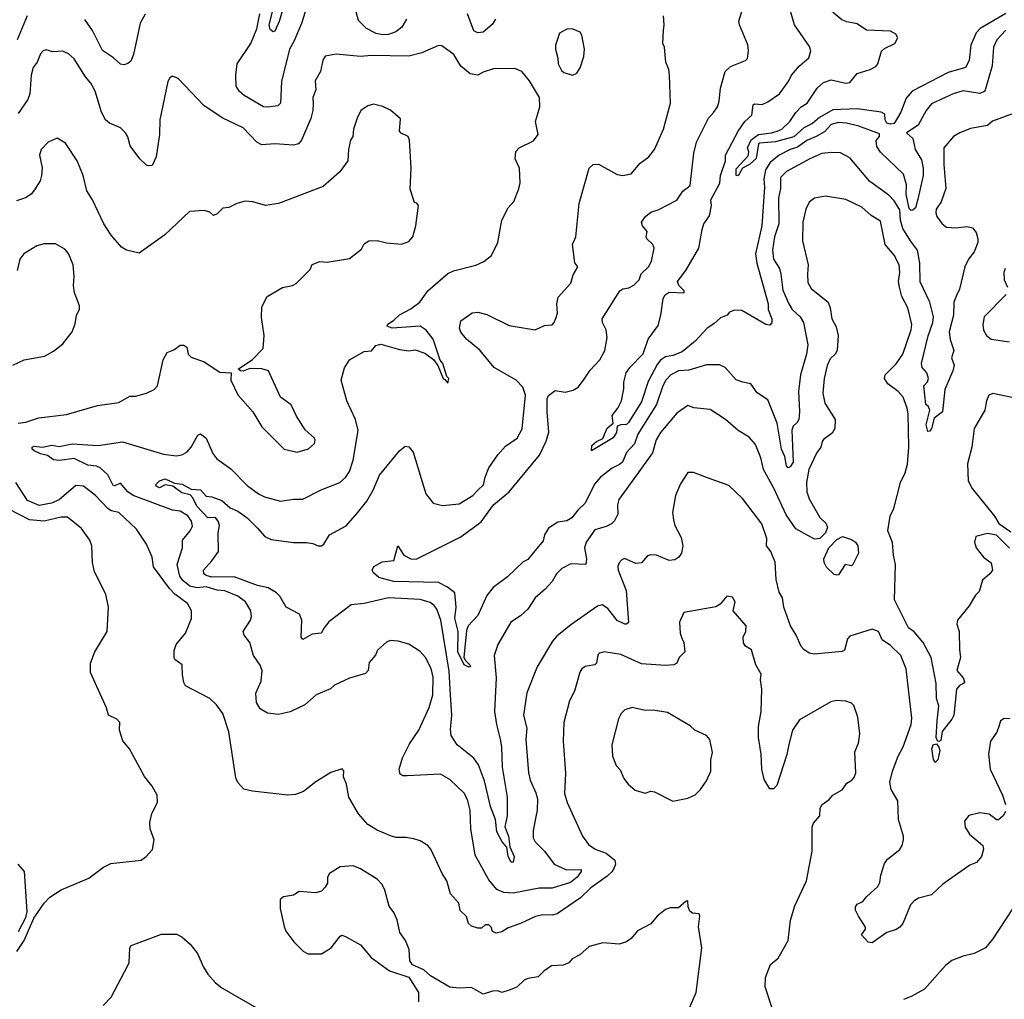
# Model space of a CAD drawing. Extents: x 1246230 to 1426786, y 660032 to 763141.
# Tile 322 of 566: x 1351693 to 1356986, y 700938 to 706203. Entities that reach past the tile are written whole.
import ezdxf

# ---------------------------------------------------------------- set-up
doc = ezdxf.new("R2010")
doc.units = 0

msp = doc.modelspace()

# ---------------------------------------------------------------- linework, layer by layer
at = {"layer": '0CON10XD'}
for points in [[(1353114.7, 706285.3), (1353087, 706193), (1353065, 706141.4), (1353055, 706137.8), (1353040, 706150), (1353034.8, 706175), (1353052, 706245)], [(1356995, 706145.9), (1356945.4, 706095), (1356927.7, 706055), (1356920.9, 705955), (1356881.9, 705818.1), (1356855, 705805.4), (1356765, 705819.7), (1356710.8, 705805), (1356595, 705750.5), (1356565.6, 705715), (1356523.9, 705636.1), (1356460, 705595), (1356495, 705563.8), (1356507.5, 705505), (1356540.2, 705450.2), (1356550.2, 705405), (1356550, 705365), (1356522.1, 705237.9), (1356508.5, 705191.5), (1356495, 705178.9), (1356485, 705177.5), (1356475, 705188), (1356458.5, 705265), (1356461, 705315), (1356445, 705372.5), (1356320.7, 705490.7), (1356301, 705521), (1356296.6, 705553.4), (1356315.5, 705575), (1356315, 705589.2), (1356205, 705631.1), (1356137.5, 705647.5), (1356095, 705651.1), (1356055, 705639.6), (1356019.5, 705600.5), (1355975, 705575.6), (1355925, 705553.5), (1355875, 705518.3), (1355835, 705505.8), (1355776.1, 705475), (1355727.2, 705435), (1355702.5, 705395), (1355694.2, 705345), (1355697.3, 705302.7), (1355682.8, 705095), (1355648.5, 704945), (1355655.2, 704895), (1355716.5, 704675), (1355717.5, 704645), (1355736.7, 704595), (1355736.9, 704573.1), (1355725, 704561.4), (1355705, 704563.8), (1355575, 704640), (1355535, 704642.5), (1355509.2, 704630.8), (1355495.6, 704614.4), (1355459.9, 704600.1), (1355425, 704567.8), (1355388.9, 704545), (1355345, 704498.1), (1355325, 704474.4), (1355255, 704417.9), (1355205, 704397.2), (1355165, 704390.9), (1355137.9, 704372.1), (1355120, 704350), (1355071, 704259), (1355035, 704148.8), (1354965, 704037.5), (1354955, 704027.5), (1354925, 704026.2), (1354905, 704017.5), (1354902, 703985), (1354883.6, 703956.4), (1354766.1, 703886.1), (1354768.2, 703915), (1354793.3, 703936.7), (1354828, 703952), (1354851.7, 704008.3), (1354884, 704035), (1354878.4, 704075), (1354908.8, 704115), (1354927.5, 704155), (1354940.7, 704219.3), (1354940, 704255), (1354952.9, 704305), (1354975, 704336), (1355043.8, 704406.2), (1355072.2, 704485), (1355125, 704558.8), (1355140.4, 704615), (1355152.7, 704705), (1355162.1, 704725), (1355185, 704738.2), (1355265.7, 704735), (1355264.3, 704745), (1355237.2, 704775), (1355228.5, 704795), (1355273.9, 704855), (1355344.1, 704975), (1355361.4, 705075), (1355371.4, 705105), (1355401.5, 705148.5), (1355412, 705205), (1355409.2, 705235), (1355456.2, 705325), (1355460.6, 705365), (1355487.5, 705445), (1355487.9, 705475), (1355555, 705604.4), (1355590.9, 705655), (1355629.7, 705690.2), (1355635.7, 705745), (1355645, 705750.4), (1355685, 705746.7), (1355715, 705760.9), (1355776.9, 705805), (1355828.5, 705875), (1355842.2, 705905), (1355884.4, 705955), (1355935, 705998), (1355946.7, 706035), (1355938.6, 706058.6), (1355857.8, 706175), (1355825.3, 706285)], [(1356995, 706236), (1356856.8, 706155), (1356835, 706131.5), (1356806.4, 706065), (1356796.7, 705983.3), (1356777.1, 705945), (1356685, 705919.5), (1356491.7, 705818.3), (1356459.3, 705780.7), (1356430.2, 705705), (1356394.6, 705645), (1356375, 705640.9), (1356355, 705647.2), (1356345.2, 705665), (1356343.9, 705695), (1356325, 705705.7), (1356195, 705724.5), (1356065, 705718.7), (1355992.3, 705677.7), (1355955, 705644.8), (1355908.4, 705621.6), (1355855, 705573.3), (1355757, 705547), (1355670, 705540), (1355664.4, 705535), (1355652.8, 705457.2), (1355616.2, 705423.8), (1355579.4, 705405), (1355555, 705363.1), (1355544.8, 705365), (1355545, 705400.5), (1355608.8, 705471.2), (1355613.3, 705493.3), (1355604.7, 705515), (1355625, 705557.7), (1355665, 705585.2), (1355735, 705593.9), (1355765.9, 705604.1), (1355789.4, 705615), (1355833.5, 705655), (1355865.7, 705704.3), (1355894.8, 705735.2), (1355926.2, 705755), (1355980, 705835), (1356013.3, 705865), (1356055, 705879.3), (1356135, 705861.1), (1356155, 705865.2), (1356195, 705913.8), (1356265.7, 705935), (1356295, 705950.8), (1356306.3, 705965), (1356326.3, 706033.7), (1356342.3, 706047.7), (1356396.9, 706075), (1356414.5, 706105), (1356403.3, 706125), (1356375, 706140.9), (1356245, 706146.5), (1356195, 706180), (1356140.4, 706190.4), (1356112.7, 706202.7), (1356014.5, 706285)], [(1351733.5, 706223.5), (1351678.8, 706095)], [(1352367.4, 706232.6), (1352340.5, 706185), (1352304.4, 706015), (1352289.7, 705980.3), (1352275, 705966.7), (1352255, 705960), (1352235, 705963.8), (1352197.6, 705997.6), (1352138.1, 706038.1), (1352084.6, 706145), (1352043.2, 706203.2)], [(1353227.9, 706245), (1353207.2, 706182.8), (1353166, 706085), (1353142.7, 706045), (1353101.1, 705871.1), (1353095, 705753.8), (1353079.8, 705740.2), (1353025, 705731.8), (1353004.1, 705734.1), (1352898.9, 705795), (1352875, 705816.4), (1352856.9, 705845), (1352854.2, 705905), (1352862.5, 705965), (1352935, 706075.5), (1352967.1, 706152.9), (1352983.4, 706235)], [(1352970.8, 703470.8), (1353010.6, 703425), (1353045, 703409.6), (1353165, 703393.8), (1353235, 703393.3), (1353268.1, 703388.1), (1353297.5, 703375), (1353315, 703375.6), (1353327.8, 703385), (1353358.6, 703435), (1353447.6, 703482.4), (1353508.3, 703551.7), (1353558.2, 703615), (1353592.3, 703675), (1353626.7, 703755), (1353733.8, 703885), (1353765, 703910), (1353785, 703906.7), (1353807.7, 703877.7), (1353875.6, 703655), (1353915, 703604.3), (1353965, 703591.4), (1354055, 703600.5), (1354129.2, 703645), (1354156.2, 703673.8), (1354186.9, 703703.1), (1354195.6, 703745), (1354215.3, 703794.7), (1354263.5, 703865), (1354305, 703911.1), (1354366.8, 703953.2), (1354395, 704004), (1354411.3, 704185), (1354397.2, 704227.2), (1354362.2, 704265), (1354242.8, 704332.8), (1354166.3, 704426.3), (1354094.6, 704485), (1354065, 704524.3), (1354058.1, 704545), (1354064.2, 704585), (1354125, 704628), (1354155, 704631.4), (1354205, 704618.6), (1354325, 704560), (1354463.6, 704536.4), (1354515, 704560), (1354555, 704563.3), (1354566.7, 704575), (1354575, 704597.5), (1354584, 704625), (1354580.8, 704675), (1354588.3, 704711.7), (1354655, 704786), (1354668.9, 704831.1), (1354693.3, 704875), (1354676.7, 704896.7), (1354664.3, 704995), (1354682, 705035), (1354700.6, 705215), (1354754.3, 705405.7), (1354775.6, 705424.4), (1354805, 705426.7), (1354905, 705371.1), (1354935, 705365.8), (1354980, 705375), (1355028.8, 705431.2), (1355075, 705466), (1355105.8, 705505), (1355154, 705614), (1355191.2, 705755), (1355186.7, 705905), (1355182.5, 705935), (1355166.7, 705975), (1355160, 706055), (1355150, 706075), (1355153.9, 706143.9), (1355158, 706175), (1355153.9, 706223.9)], [(1353772.7, 706205), (1353746.8, 706163.2), (1353715, 706136.8), (1353675, 706122.6), (1353645, 706120.6), (1353609.3, 706129.3), (1353557.1, 706155), (1353515, 706199.2), (1353501.1, 706245)], [(1354250.4, 706205), (1354233.6, 706176.4), (1354183.7, 706136.3), (1354155, 706131.8), (1354135, 706143.1), (1354101.1, 706235)], [(1354723.8, 704266.2), (1354760.6, 704319.4), (1354812.5, 704375), (1354839.2, 704425), (1354850.8, 704495), (1354845.6, 704535.6), (1354825.8, 704575), (1354824.2, 704595), (1354920, 704745), (1354935, 704757.1), (1354968.3, 704761.7), (1354995, 704776), (1355024, 704805), (1355033.7, 704836.3), (1355074, 704875), (1355090, 704905), (1355103.3, 704975), (1355096.7, 704995), (1355063.8, 705025), (1355060, 705035), (1355065.8, 705065), (1355040.8, 705095), (1355035.8, 705115), (1355056.9, 705145), (1355085, 705168.6), (1355125, 705181.2), (1355225, 705233.1), (1355258.6, 705281.4), (1355298, 705312), (1355317.3, 705485), (1355330.9, 705545), (1355395.9, 705674.1), (1355423.9, 705706.1), (1355444.4, 705735), (1355453.5, 705765), (1355460.5, 705835), (1355485, 705923.8), (1355515, 705950.8), (1355595, 705982.9), (1355605.8, 705995), (1355611.4, 706035), (1355607.6, 706067.6), (1355562, 706175), (1355559.2, 706195), (1355575, 706246.7)], [(1354665, 705903.8), (1354688.8, 705915), (1354705.6, 705944.4), (1354725.7, 706005), (1354730, 706045), (1354715, 706120), (1354705.9, 706135.9), (1354663, 706153), (1354635, 706152.5), (1354595, 706130), (1354572.5, 706065), (1354572.5, 706045), (1354586.4, 705996.4), (1354587.5, 705965), (1354605, 705930), (1354618.3, 705918.3), (1354665, 705903.8)], [(1356992.3, 701947.7), (1356980, 701925), (1356955, 701903.3), (1356945, 701903.3), (1356905, 701932.5), (1356855, 701940), (1356795, 701925.6), (1356771.4, 701895), (1356775, 701863.3), (1356800, 701825), (1356871.2, 701765), (1356873.8, 701745), (1356863.3, 701705), (1356837.3, 701672.7), (1356801.3, 701658.7), (1356655, 701557.5), (1356595, 701498.8), (1356525, 701481.2), (1356500, 701465), (1356481.2, 701445), (1356440.5, 701345), (1356424.4, 701325), (1356405, 701312.8), (1356355, 701297.5), (1356275, 701241.8), (1356255, 701245.4), (1356218.6, 701285), (1356240.8, 701315), (1356240, 701325), (1356202, 701385), (1356186.9, 701416.9), (1356185.4, 701435), (1356195, 701450), (1356225.8, 701464.2), (1356245, 701489.4), (1356305.8, 701545), (1356317.1, 701565), (1356322, 701605), (1356341.7, 701668.3), (1356359.1, 701690.9), (1356425, 701743.8), (1356438, 701765), (1356444.1, 701795.9), (1356444.2, 701815), (1356417.3, 701905), (1356413.5, 702005), (1356377.1, 702065), (1356371.3, 702105), (1356385, 702164), (1356414.8, 702245.2), (1356443.1, 702295), (1356485.8, 702414.2), (1356488.4, 702448.4), (1356458.8, 702715), (1356429.5, 702785), (1356375, 702839.2), (1356329.7, 702869.7), (1356309.2, 702915), (1356275, 702928), (1356155, 702890), (1356143.1, 702875), (1356127.5, 702815), (1356115, 702807.8), (1355965, 702792.9), (1355938, 702798), (1355907.6, 702817.6), (1355893.9, 702833.9), (1355867.5, 702895), (1355837.5, 702945), (1355801.5, 703045), (1355794.3, 703095), (1355775.5, 703125.5), (1355758.9, 703195), (1355755, 703287.5), (1355731.9, 703345), (1355706.9, 703375), (1355710, 703415), (1355683.3, 703493.3), (1355579.1, 703629.1), (1355505, 703700), (1355390.7, 703740.7), (1355315, 703770), (1355285, 703768.6), (1355245, 703708.8), (1355218.1, 703645), (1355203.1, 703555), (1355206.9, 703515), (1355215.6, 703485), (1355249.3, 703419.3), (1355258.1, 703375), (1355250.8, 703335), (1355236.6, 703313.4), (1355215, 703300), (1355185, 703297.1), (1355116.2, 703325), (1355085, 703327.5), (1355068.3, 703321.7), (1355035, 703284.4), (1355005, 703281.1), (1354945, 703306.9), (1354929.7, 703300.3), (1354915.6, 703284.4), (1354908.6, 703265), (1354910, 703245), (1354954, 703135), (1354965, 702962.5), (1354955, 702953.3), (1354946.2, 702953.8), (1354905, 702974.3), (1354855, 703038), (1354825, 703058.8), (1354799.5, 703050.5), (1354655, 702950.6), (1354580, 702890), (1354556.5, 702863.5), (1354475.6, 702725), (1354420, 702585), (1354401.5, 702465), (1354418.5, 702395), (1354414.7, 702335), (1354428.5, 702155), (1354437.9, 702115), (1354468.2, 702048.2), (1354476.7, 702015), (1354475.4, 701955), (1354453.8, 701845), (1354453.6, 701805), (1354464.5, 701785), (1354514.8, 701734.8), (1354566.5, 701665), (1354633.3, 701633.3), (1354711.1, 701635), (1354711.1, 701625), (1354689.9, 701595), (1354654, 701565), (1354555.5, 701535.5), (1354485, 701534.5), (1354345, 701507.9), (1354295, 701511.5), (1354257.4, 701527.4), (1354215, 701580.8), (1354141.9, 701711.9), (1354118.8, 701855), (1354114.1, 701955), (1354102.1, 702005), (1354084.2, 702045), (1354005, 702120), (1353955, 702148), (1353775, 702138.6), (1353755, 702139.2), (1353737.5, 702147.5), (1353732.5, 702175), (1353750.6, 702235), (1353788.8, 702311.2), (1353837.9, 702385), (1353895, 702506.2), (1353914.5, 702574.5), (1353915, 702670), (1353905, 702716), (1353875, 702775.8), (1353845, 702807.5), (1353785, 702846.2), (1353727, 702863), (1353685, 702866.7), (1353665, 702856.7), (1353616.7, 702815), (1353605, 702787.5), (1353572.3, 702747.7), (1353565.8, 702705), (1353551.4, 702688.6), (1353465, 702664.4), (1353385, 702625.8), (1353364.2, 702605.8), (1353285.9, 702574.1), (1353225, 702520), (1353147.6, 702482.4), (1353081.7, 702468.3), (1353025.6, 702475.6), (1352985, 702499.2), (1352965, 702532.5), (1352962.7, 702582.7), (1352991.5, 702648.5), (1352996.1, 702705), (1352985, 702734), (1352949.2, 702785), (1352930, 702855), (1352898.8, 702895), (1352894, 702915), (1352934.4, 702975.6), (1352939.4, 702995), (1352935.5, 703025), (1352906.4, 703075), (1352865, 703104.8), (1352795, 703133.8), (1352755, 703136.3), (1352695, 703154), (1352645, 703149.2), (1352608, 703158), (1352569.2, 703189.2), (1352552.8, 703212.8), (1352539.5, 703275), (1352567.9, 703365), (1352567.6, 703405), (1352610, 703455), (1352621.7, 703481.7), (1352617.1, 703507.1), (1352597.1, 703537.1), (1352555, 703562.2), (1352515, 703566.4), (1352303.1, 703645), (1352273.3, 703665), (1352235, 703712), (1352205, 703697.9), (1352195, 703700), (1352166, 703756), (1352124.6, 703795), (1352105, 703803.5), (1352059, 703809), (1351985.3, 703844.7), (1351905.9, 703834.1), (1351875, 703838), (1351841.4, 703861.4), (1351805, 703869.4), (1351771, 703885), (1351760.2, 703895), (1351759.7, 703905), (1351769.7, 703910.3), (1351815, 703905.7), (1351865, 703915.5), (1351905, 703908.7), (1351975, 703923.8), (1352115.3, 703914.7), (1352245, 703934.2), (1352465, 703867.1), (1352535, 703858.8), (1352565, 703863.6), (1352591.9, 703878.1), (1352615.5, 703905), (1352650.5, 703969.5), (1352665, 703977.5), (1352695, 703954), (1352730.8, 703870.8), (1352752, 703842), (1352828.1, 703788.1), (1352915, 703700), (1352975.8, 703655), (1353009.1, 703639.1), (1353094.5, 703614.5), (1353165, 703625.6), (1353215, 703625.7), (1353313, 703677), (1353414, 703715), (1353445, 703742.9), (1353466.7, 703775), (1353485.6, 703835), (1353512.2, 703995), (1353497.9, 704055), (1353452.2, 704155), (1353421.9, 704265), (1353438.3, 704331.7), (1353465.9, 704374.1), (1353545, 704418.8), (1353585, 704423.8), (1353607.7, 704452.3), (1353635, 704459.2), (1353735, 704431.2), (1353785, 704424), (1353819.3, 704429.3), (1353870.7, 704410.7), (1353916.7, 704376.7), (1353940, 704345), (1353970, 704275), (1353978.3, 704268.3), (1353995, 704250), (1354000, 704275), (1353990, 704285), (1353967.5, 704355), (1353953, 704373), (1353916.2, 704485), (1353877.5, 704535), (1353845, 704555.6), (1353695.7, 704545.7), (1353667.5, 704555), (1353670, 704565), (1353705, 704587.5), (1353735, 704616.7), (1353795, 704649.1), (1353843.1, 704685), (1353886.7, 704745), (1353995, 704838.6), (1354025, 704852.5), (1354145, 704882.9), (1354187.6, 704902.4), (1354230, 704935), (1354262.9, 705005), (1354284, 705125), (1354319.1, 705190.9), (1354350, 705225), (1354376.4, 705293.6), (1354383.6, 705326.4), (1354380, 705405), (1354356.7, 705455), (1354360, 705495), (1354377.5, 705515), (1354455, 705552), (1354480, 705585), (1354466.2, 705655), (1354490, 705735), (1354487.5, 705785), (1354433.6, 705873.6), (1354392.5, 705925), (1354355, 705940), (1354240.5, 705939.5), (1354185, 705921.4), (1354155, 705903.8), (1354115, 705911.2), (1354063.6, 705953.6), (1354026.2, 706015), (1353962.7, 706062.7), (1353943.6, 706063.6), (1353855, 706024.4), (1353785, 706006.9), (1353585, 706010.5), (1353525, 706005.6), (1353395, 706017.5), (1353335, 706006), (1353322, 705985), (1353309.2, 705925), (1353281.5, 705875), (1353284.4, 705825), (1353268.2, 705785), (1353270.2, 705750.2)], [(1353270.2, 705750.2), (1353268.9, 705715), (1353257.6, 705672.4), (1353207.5, 705555), (1353191.2, 705535), (1353165, 705527.8), (1353065, 705535.6), (1352995, 705530.6), (1352967.5, 705545), (1352895, 705621.4), (1352785, 705674.3), (1352685, 705740), (1352545, 705886.2), (1352515, 705898.8), (1352500.5, 705889.5), (1352490, 705870), (1352446.9, 705665), (1352444.1, 705585), (1352426.4, 705465), (1352405, 705420), (1352385, 705416.7), (1352375, 705421.2), (1352338.8, 705455), (1352286, 705525), (1352275, 705572.5), (1352260.8, 705595), (1352235, 705620.8), (1352175.8, 705645.8), (1352154.4, 705664.4), (1352132.9, 705705), (1352098.3, 705818.3), (1352075, 705862.5), (1352046.4, 705896.4), (1351985, 705992.5), (1351955, 706018.6), (1351924.2, 706034.2), (1351870.7, 706030.7), (1351835, 706040), (1351818.8, 706035), (1351805, 706020), (1351787.5, 705975), (1351765.6, 705945), (1351754.6, 705905.4), (1351747.8, 705805), (1351737, 705773), (1351685, 705697.8)], [(1351685, 704034.4), (1351725, 704039.4), (1351795, 704062.2), (1351945, 704080.5), (1352111.2, 704128.8), (1352225.3, 704144.8), (1352285, 704179.4), (1352315, 704179.5), (1352375, 704195.7), (1352415, 704216), (1352433.8, 704235), (1352464, 704375), (1352485, 704413.8), (1352521.2, 704428.8), (1352555, 704454.3), (1352574.4, 704454.4), (1352592.1, 704442.1), (1352598.8, 704405), (1352615, 704388.8), (1352685, 704363.3), (1352768.3, 704308.3), (1352830, 704305), (1352827.5, 704265), (1352865, 704186.7), (1352945.5, 704095.5), (1352995, 704014), (1353113.8, 703895), (1353185, 703878), (1353245, 703896.2), (1353277.5, 703925), (1353281.2, 703945), (1353276.2, 703955), (1353227.7, 703997.7), (1353181.7, 704071.7), (1353152.3, 704132.3), (1353095, 704173.8), (1353030.6, 704315), (1352995, 704326.9), (1352930.9, 704329.1), (1352895, 704314.3), (1352880, 704315), (1352867.5, 704325), (1352945, 704376), (1353002, 704435), (1353007.5, 704505), (1352992.9, 704602.9), (1352995, 704660), (1353022.5, 704715), (1353105, 704763.3), (1353160, 704775), (1353180, 704785), (1353255, 704860), (1353265, 704887.5), (1353307, 704903), (1353345, 704900), (1353465, 704918.8), (1353529.7, 704970.3), (1353545, 704997.5), (1353570, 705015), (1353615, 705016.2), (1353664.1, 705004.1), (1353745, 704996), (1353785, 705010), (1353805.8, 705035), (1353822, 705095), (1353837.5, 705205), (1353827, 705217), (1353815, 705220), (1353791.7, 705291.7), (1353798, 705405), (1353788.6, 705555), (1353781.2, 705575), (1353743.3, 705593.3), (1353734.3, 705604.3), (1353739.5, 705669.5), (1353686.8, 705716.8), (1353645, 705735.8), (1353595, 705748), (1353565, 705740), (1353526.2, 705715), (1353506.7, 705673.3), (1353486.9, 705615), (1353484.2, 705575.8), (1353472, 705555), (1353460, 705505), (1353457.5, 705445), (1353414.2, 705385), (1353324.4, 705305.6), (1353085, 705215.6), (1353015, 705204), (1352946, 705224), (1352905, 705228), (1352860, 705215), (1352817, 705193), (1352785, 705190), (1352755, 705159.2), (1352735, 705151.2), (1352715, 705168.8), (1352685, 705178), (1352605, 705171.2), (1352473.1, 705046.9), (1352335, 704948), (1352267.5, 704965), (1352240.9, 704980.9), (1352185, 705044), (1352145.8, 705105), (1352085, 705233.8), (1352053.8, 705283.8), (1352033.1, 705365), (1352001.1, 705445), (1351939.3, 705539.3), (1351895, 705566), (1351845, 705544.2), (1351808.6, 705505), (1351800, 705475), (1351812.7, 705407.3), (1351810.6, 705365), (1351802.6, 705337.4), (1351772.4, 705287.6), (1351753.8, 705265), (1351724.5, 705245.5), (1351675, 705230)], [(1357025.4, 705695), (1356922.8, 705657.2), (1356896.7, 705635), (1356805, 705618.2), (1356746.5, 705595), (1356713.3, 705575), (1356661.2, 705515), (1356660.3, 705425), (1356672.5, 705295), (1356646.5, 705223.5), (1356620.4, 705185), (1356617.3, 705165), (1356622.7, 705145), (1356651.4, 705105), (1356675, 705088.6), (1356725, 705084.3), (1356785, 705091.4), (1356815, 705084.2), (1356835, 705060), (1356844.5, 705025), (1356843.8, 705005), (1356824.6, 704955), (1356794, 704915), (1356774.6, 704875), (1356745.4, 704754.6), (1356729.1, 704720.9), (1356715.4, 704685), (1356712.8, 704615), (1356689.7, 704525), (1356694.7, 704484.7), (1356714.3, 704425), (1356702, 704385), (1356715.9, 704345.9), (1356710, 704315), (1356665.8, 704215), (1356653.3, 704095), (1356609.3, 704060.7), (1356594, 704005), (1356585, 703991.2), (1356575, 703990), (1356566.9, 704025), (1356586.2, 704105), (1356577.5, 704125), (1356563.8, 704135), (1356554.3, 704235), (1356572.9, 704257.1), (1356579.2, 704275), (1356570, 704305), (1356544.1, 704334.1), (1356540.2, 704355), (1356576.2, 704503.8), (1356601.7, 704575), (1356604.8, 704605), (1356586.1, 704685), (1356534.2, 704794.2), (1356532.4, 704895), (1356520.3, 704965), (1356481.1, 705015), (1356441, 705081), (1356427.7, 705125), (1356425, 705180.6), (1356395, 705229.2), (1356365, 705260.4), (1356263.1, 705333.1), (1356155, 705460), (1356105, 705486.7), (1356055, 705489.6), (1356005, 705483.6), (1355940, 705455), (1355815, 705387.8), (1355783.3, 705355), (1355782.5, 705295), (1355771.6, 705245), (1355774.3, 705105.7), (1355750.7, 705035), (1355739.6, 704965), (1355744.8, 704915), (1355777.8, 704865), (1355784.7, 704835), (1355795, 704750), (1355828.1, 704675), (1355845.2, 704645.2), (1355889.2, 704605), (1355906.2, 704576.2), (1355929.3, 704455), (1355923.2, 704405), (1355890, 704295), (1355880, 704205), (1355885.6, 704095), (1355880.8, 704055), (1355872.2, 704037.8), (1355851.6, 704018.4), (1355844, 703996), (1355851.6, 703825), (1355835, 703799.6), (1355825, 703794.3), (1355815.3, 703805.3), (1355806.1, 703855), (1355789.1, 703895), (1355764.7, 704035.3), (1355715, 704159.2), (1355658.3, 704198.3), (1355623.3, 704245), (1355580, 704255), (1355545, 704267.1), (1355485, 704332.9), (1355455, 704347.5), (1355385, 704347.9), (1355290, 704320), (1355235, 704315.8), (1355193.6, 704295), (1355166.7, 704265), (1355150, 704235), (1355116.4, 704135), (1355016.3, 703975), (1354997.3, 703922.7), (1354955, 703877.1), (1354932.7, 703825), (1354918.3, 703811.7), (1354877.5, 703792.5), (1354815, 703743.9), (1354783.9, 703706.1), (1354733.3, 703605), (1354692.8, 703567.3), (1354660.4, 703525), (1354635, 703509.7), (1354585, 703501.6), (1354535, 703470), (1354513.8, 703435), (1354507.5, 703402.5), (1354455, 703340), (1354425, 703302.5), (1354400, 703290), (1354315, 703209.4), (1354237.9, 703152.1), (1354205, 703107.5), (1354155, 703000), (1354104.3, 702945.7), (1354095, 702920), (1354081.1, 702775), (1354088.6, 702758.6), (1354112, 702735), (1354115.7, 702725), (1354106.8, 702723.2), (1354081.9, 702735), (1354047.4, 702805), (1354050.7, 702915), (1354032.8, 702987.2), (1354040, 703045), (1354032.1, 703122.1), (1353993.4, 703153.4), (1353945, 703177.5), (1353703.6, 703183.6), (1353624.1, 703204.1), (1353595, 703230), (1353587.5, 703245), (1353597.5, 703265), (1353641.1, 703288.9), (1353705, 703296.2), (1353725, 703376), (1353757.9, 703325), (1353795, 703305.5), (1353825, 703304.2), (1354065, 703424.4), (1354174.5, 703505), (1354240.9, 703595), (1354324.8, 703665.2), (1354487.5, 703862.5), (1354523, 703937), (1354536.9, 703986.9), (1354527.8, 704095), (1354528.1, 704165), (1354535, 704183.3), (1354570.8, 704209.2), (1354625, 704200.8), (1354667.9, 704212.1), (1354695, 704228), (1354723.8, 704266.2)], [(1357015, 703362.7), (1356945, 703432.3), (1356895, 703441.2), (1356833.1, 703425), (1356826.5, 703395), (1356834.5, 703365), (1356874.6, 703314.6), (1356915, 703283.3), (1356922.5, 703245), (1356908.6, 703225), (1356869.2, 703190.8), (1356850.9, 703129.1), (1356830.7, 703109.3), (1356797.2, 703052.8), (1356734.3, 702975), (1356731.9, 702955), (1356744.3, 702915), (1356744.6, 702815.4), (1356751.1, 702775), (1356730.9, 702705), (1356764.3, 702665), (1356772.5, 702645), (1356766.2, 702635), (1356744.7, 702625.3), (1356729.6, 702605), (1356714.3, 702465), (1356705, 702443.3), (1356651.8, 702378.2), (1356645, 702329.2), (1356635, 702324), (1356627.8, 702327.8), (1356620, 702345), (1356625.8, 702435), (1356634.3, 702515), (1356621.1, 702555), (1356619.4, 702635), (1356592.2, 702775), (1356549.4, 702855), (1356502.2, 702912.2), (1356470.6, 702935), (1356395.5, 703085), (1356401, 703275), (1356389.7, 703325), (1356385, 703392.5), (1356360, 703455), (1356371.9, 703535), (1356391.5, 703575), (1356428.6, 703715), (1356452.9, 703767.1), (1356466.2, 703813.8), (1356472.2, 703905), (1356468.6, 704085), (1356464.1, 704115), (1356442.2, 704175), (1356415, 704205.4), (1356360.6, 704245), (1356342.9, 704275), (1356345.8, 704295), (1356405, 704352.9), (1356441.5, 704405), (1356484.7, 704535.3), (1356488.5, 704565), (1356467.5, 704655), (1356436, 704716), (1356422.2, 704765), (1356417.3, 704795), (1356425.3, 704845), (1356420.8, 704885), (1356395, 704938.1), (1356345.3, 704995.3), (1356320.8, 705120.8), (1356269.6, 705149.6), (1356220.8, 705195), (1356135, 705235.7), (1356025, 705254.2), (1355966.1, 705243.9), (1355937.1, 705222.9), (1355918.6, 705185), (1355903.3, 705115), (1355900.5, 705015), (1355932.5, 704885), (1355927.3, 704835), (1355930.2, 704790.2), (1355947.4, 704757.4), (1356038.6, 704685), (1356049.5, 704655), (1356058.9, 704595), (1356082, 704552), (1356093.5, 704505), (1356088.1, 704425), (1356077.1, 704405), (1356050.3, 704379.7), (1356034.1, 704345), (1356017.5, 704275), (1356011.2, 704195), (1356021.5, 704141.5), (1356077.1, 704055), (1356075.5, 704005), (1356059.9, 703980.1), (1356015, 703947.5), (1356006.7, 703935), (1355999.2, 703905), (1355976.6, 703873.4), (1355934.5, 703785.5), (1355921.9, 703715), (1355925.2, 703665.2), (1355937.8, 703627.8), (1355995, 703528.2), (1356026.4, 703496.4), (1356035.4, 703475), (1356025.3, 703445), (1355995, 703414.6), (1355965, 703410.8), (1355865, 703465.7), (1355812.6, 703542.6), (1355747.7, 703685), (1355691.2, 703785), (1355677.8, 703847.8), (1355648.9, 703918.9), (1355615, 703959.4), (1355555, 703994.4), (1355487.1, 704055), (1355405, 704108.5), (1355316.9, 704116.9), (1355285, 704129.2), (1355225, 704088.1), (1355137.8, 703985), (1355114.7, 703945), (1355094.6, 703875), (1355009.2, 703755), (1354914.2, 703625), (1354907.5, 703595), (1354908.8, 703545), (1354890.5, 703509.5), (1354875, 703494.2), (1354845, 703479.4), (1354785, 703461.4), (1354737.8, 703395), (1354729.6, 703365), (1354740, 703305), (1354735.6, 703274.4), (1354655, 703278.2), (1354606.9, 703253.1), (1354578.1, 703225), (1354555, 703184.2), (1354517.8, 703142.2), (1354464.4, 703095), (1354425.2, 703034.8), (1354385, 702998.8), (1354333.8, 702965), (1354263.1, 702845), (1354243.2, 702785), (1354254.7, 702665), (1354245.9, 702485), (1354255.3, 702415.3), (1354275, 702336.2), (1354282.7, 702295), (1354287.1, 702185), (1354313.3, 702025), (1354313.2, 701925), (1354301.5, 701865), (1354321.3, 701815), (1354327.6, 701757.6), (1354350.9, 701705), (1354345.9, 701675), (1354335, 701674.5), (1354319.6, 701705), (1354311.1, 701755), (1354286.2, 701785), (1354257.6, 701837.6), (1354250.6, 701905), (1354224.6, 701975), (1354191.5, 702111.5), (1354159.1, 702199.1), (1354135, 702234.4), (1354045, 702305.8), (1354012.5, 702355), (1354008.8, 702388.8), (1354015.3, 702464.7), (1354008, 702575), (1354000.8, 702700.8), (1353956.7, 702975), (1353935, 703035.6), (1353920.9, 703055), (1353899.9, 703069.9), (1353845, 703086.5), (1353675, 703095.2), (1353545, 703064.7), (1353475, 703058.8), (1353355, 702966.9), (1353328.9, 702935), (1353314.3, 702905.7), (1353265, 702900.9), (1353215, 702872), (1353206, 702885), (1353209.1, 702975), (1353197.4, 703007.4), (1353125, 703045.8), (1353091.1, 703105), (1353073.1, 703123.1), (1353029.1, 703149.1), (1352971.1, 703161.1), (1352845, 703207.7), (1352725, 703206.2), (1352695.6, 703215), (1352683.3, 703225), (1352681.4, 703245), (1352726.3, 703293.7), (1352761.1, 703345), (1352760, 703445), (1352766.9, 703485), (1352762.1, 703505), (1352745, 703527.4), (1352705, 703525.9), (1352645, 703588.8), (1352622.9, 703632.9), (1352608.5, 703648.5), (1352565, 703659.8), (1352516.4, 703696.4), (1352475, 703702.7), (1352445, 703687.3), (1352427.1, 703695), (1352423.8, 703705), (1352444.3, 703725), (1352475, 703734.6), (1352525, 703711.5), (1352566.5, 703706.5), (1352615, 703680), (1352665, 703676.9), (1352695, 703641.2), (1352725, 703638.5), (1352779.7, 703619.7), (1352825, 703578.9), (1352865, 703561.4), (1352915, 703525.6), (1352970.8, 703470.8)], [(1351655, 704346), (1351715.9, 704374.1), (1351825.8, 704394.2), (1351875, 704421.2), (1351925, 704461.2), (1351975.6, 704524.4), (1351991.2, 704568.8), (1351998, 704615), (1352014.3, 704645), (1352014.2, 704665), (1351998, 704708), (1351986.7, 704735), (1351981.2, 704775), (1351986, 704825), (1351980.8, 704885), (1351955.6, 704945.6), (1351935, 704970), (1351885, 704998), (1351825, 704997.5), (1351785, 704987.5), (1351715, 704943.8), (1351694.2, 704915), (1351679.2, 704855)], [(1356990, 704865), (1356983.8, 704845), (1356986.2, 704805), (1357004, 704765)], [(1356996.7, 704726.7), (1356878, 704605), (1356871.1, 704565), (1356874.6, 704534.6), (1356890, 704505), (1356915, 704485.5), (1357015, 704471.8)], [(1357035, 704170.8), (1356925, 704193.3), (1356902.5, 704185), (1356890, 704155), (1356882, 704105), (1356823.7, 704006.3), (1356812.4, 703905), (1356789.1, 703815), (1356792.7, 703725), (1356813.4, 703683.4), (1356932.9, 703535), (1356957.1, 703495), (1357020.8, 703450.8)], [(1353686.4, 701816.4), (1353615, 701846.9), (1353565, 701877.8), (1353513.6, 701935), (1353462, 702025), (1353450, 702095), (1353433.6, 702133.6), (1353436.1, 702166.1), (1353426.2, 702176.2), (1353365, 702157.1), (1353285, 702107.1), (1353218.8, 702055), (1353175, 702038.6), (1353135, 702035.7), (1352945, 702056), (1352897.7, 702067.7), (1352865, 702103.8), (1352855, 702127.5), (1352816.3, 702376.3), (1352784.5, 702474.5), (1352750.3, 702520.3), (1352714.5, 702554.5), (1352585, 702623.3), (1352575, 702640), (1352568.8, 702681.2), (1352565.8, 702735.8), (1352527.5, 702765), (1352522.5, 702775), (1352523, 702813), (1352533.3, 702845), (1352584.2, 702905.8), (1352617.1, 702985), (1352615.7, 703025), (1352594.4, 703065), (1352526, 703115), (1352498.4, 703145), (1352412.7, 703262.7), (1352404.4, 703315), (1352375, 703383.3), (1352320.8, 703465), (1352225.2, 703555.2), (1352185, 703563.9), (1352166.1, 703576.1), (1352100.5, 703645), (1352036, 703696), (1351995, 703699.4), (1351905, 703621.8), (1351864.6, 703604.6), (1351797.2, 703592.8), (1351735, 703618.3), (1351671.5, 703715)], [(1351676.7, 701195), (1351716.7, 701255), (1351768.8, 701375), (1351824.4, 701455.6), (1351855, 701486.7), (1351915, 701526.7), (1352065, 701589.2), (1352142.4, 701647.6), (1352182.7, 701667.3), (1352345, 701686.7), (1352372.5, 701705), (1352406.1, 701743.9), (1352416.2, 701795), (1352394.4, 701854.4), (1352391.7, 701888.3), (1352402.7, 701937.3), (1352433.3, 701995), (1352431.2, 702035), (1352405, 702083.3), (1352363.8, 702135), (1352283.3, 702285), (1352247.3, 702327.3), (1352238, 702355), (1352230, 702385), (1352231.2, 702425), (1352215, 702443.3), (1352170, 702465), (1352160, 702505), (1352074, 702695), (1352073.8, 702745), (1352096, 702805), (1352163.8, 702915), (1352170, 703045), (1352155.8, 703115), (1352094.4, 703235), (1352083.5, 703285), (1352081.1, 703375), (1352069.4, 703405), (1352025, 703467.5), (1351948.9, 703528.9), (1351915, 703528.7), (1351825, 703508.4), (1351745.3, 703515.3), (1351635, 703572)], [(1356085, 703216.7), (1356071.7, 703221.7), (1356030.7, 703260.7), (1356017.5, 703285), (1356016.7, 703305), (1356043.2, 703365), (1356085, 703409.5), (1356115.7, 703425.7), (1356165, 703409.2), (1356186.2, 703395), (1356198, 703375), (1356202, 703335), (1356172.5, 703275), (1356165, 703267.5), (1356130, 703275), (1356095, 703220), (1356085, 703216.7)], [(1355736.2, 700895), (1355701.1, 701005), (1355702.7, 701055), (1355729.4, 701125), (1355771.3, 701158.7), (1355792.5, 701197.5), (1355824.3, 701255), (1355837, 701363), (1355859.7, 701440.3), (1355922, 701575), (1355953.8, 701735), (1355953.3, 701865), (1355960, 701885), (1355993.8, 701925), (1355996.7, 701965), (1356006.7, 701985), (1356045, 702012.5), (1356064.2, 702035.8), (1356115, 702063.8), (1356140.5, 702099.5), (1356166.7, 702115), (1356179.7, 702130.3), (1356187.5, 702155), (1356182.7, 702267.3), (1356201.9, 702315), (1356209.4, 702365), (1356198.8, 702455), (1356177.3, 702517.3), (1356165, 702529.2), (1356135, 702540.8), (1356083.9, 702543.9), (1356053.2, 702536.8), (1355885, 702440), (1355847.5, 702385), (1355828, 702308), (1355816.8, 702253.2), (1355763, 702087), (1355745, 702070), (1355725, 702070), (1355695, 702120), (1355682, 702175), (1355679.4, 702255), (1355665.6, 702345.6), (1355664.4, 702405), (1355679.6, 702485), (1355683.5, 702605), (1355675.6, 702654.4), (1355678.5, 702685), (1355650, 702735), (1355626.3, 702816.3), (1355595, 702836.2), (1355583.5, 702853.5), (1355582, 702885), (1355596.1, 702915), (1355598.9, 702945), (1355528.9, 703025), (1355538.9, 703075), (1355525, 703099.2), (1355495, 703103.8), (1355458.3, 703061.7), (1355435, 703048), (1355263.6, 703016.4), (1355240, 702965), (1355242.9, 702905), (1355251.7, 702878.3), (1355264, 702855), (1355268, 702805), (1355238.8, 702775), (1355225.8, 702745), (1355210, 702735), (1355165, 702732.5), (1355035, 702741.1), (1354925, 702790.3), (1354834.7, 702805.3), (1354810.8, 702799.2), (1354800.2, 702789.8), (1354794, 702745), (1354785, 702736), (1354732.8, 702727.2), (1354715.4, 702714.6), (1354703.8, 702696.2), (1354675.3, 702594.7), (1354648.1, 702541.9), (1354617.8, 702425), (1354614.6, 702325), (1354626.6, 702153.4), (1354622.2, 702045), (1354635.7, 701995), (1354718.6, 701815), (1354750.2, 701770.2), (1354786.7, 701745), (1354845, 701724.3), (1354892, 701685), (1354895.8, 701665), (1354889.2, 701645), (1354876.4, 701623.6), (1354850.3, 701599.7), (1354763.4, 701536.6), (1354707.2, 701482.8), (1354582.8, 701397.2), (1354555, 701391.1), (1354505, 701392.9), (1354465, 701383.5), (1354385.3, 701344.7), (1354318.3, 701321.7), (1354285, 701301.4), (1354255, 701294.2), (1354235, 701302.5), (1354228, 701325), (1354215, 701339.2), (1354195, 701338), (1354175, 701321.2), (1354155, 701320), (1354121.7, 701331.7), (1354106.2, 701345), (1354095, 701382.5), (1354061.2, 701415), (1354054.2, 701455), (1354009.4, 701505), (1353988.8, 701575), (1353964.4, 701614.4), (1353903.8, 701745), (1353886.7, 701765), (1353845, 701790), (1353811.2, 701801.2), (1353768.3, 701808.3), (1353715, 701808.1), (1353686.4, 701816.4)], [(1355205, 702003.3), (1355285, 702018.8), (1355325, 702037.5), (1355352.5, 702065), (1355385, 702112.5), (1355408.8, 702165), (1355408.8, 702225), (1355418, 702265), (1355403.8, 702335), (1355385.7, 702355.7), (1355322.5, 702385), (1355297.3, 702407.3), (1355175, 702479.5), (1355097.7, 702492.3), (1355055, 702490), (1354985, 702506), (1354945.8, 702494.2), (1354925.6, 702474.4), (1354912, 702445), (1354875.8, 702305), (1354880, 702245), (1354898.8, 702195), (1354920.7, 702170.7), (1354941.2, 702125), (1354963.8, 702095), (1355001.7, 702061.7), (1355055, 702046.2), (1355085, 702056), (1355105, 702053.8), (1355205, 702003.3)], [(1357016.7, 702445), (1356985, 702447.1), (1356966, 702435), (1356956.9, 702405), (1356945.4, 702374.6), (1356912.7, 702325), (1356900.4, 702255), (1356910, 702175), (1356976.4, 702035), (1356991.9, 701985)], [(1356615, 702210.8), (1356605, 702227.5), (1356597.5, 702285), (1356603.1, 702305), (1356621.7, 702311.7), (1356635, 702294), (1356639.3, 702275), (1356628.2, 702225), (1356615, 702210.8)], [(1351682.5, 701665), (1351717.5, 701625), (1351730.7, 701409.3), (1351723.6, 701376.4), (1351685, 701300)], [(1355271.2, 700838.8), (1355330, 700975), (1355360, 701215), (1355341.7, 701328.3), (1355348.8, 701385), (1355345, 701397.5), (1355310.7, 701400.7), (1355295, 701412.5), (1355285.8, 701435), (1355285, 701466.7), (1355275, 701466.2), (1355235, 701430), (1355190.5, 701429.5), (1355165, 701420), (1355120, 701385), (1355085, 701343.8), (1355014.4, 701305.6), (1354980, 701265), (1354955, 701247.1), (1354915, 701234.2), (1354828, 701242), (1354755, 701221.2), (1354705, 701177.5), (1354662.5, 701155), (1354645, 701134.2), (1354615, 701122.2), (1354552.4, 701117.6), (1354510.4, 701089.6), (1354480.3, 701059.7), (1354425, 701050), (1354405, 701040.6), (1354366.1, 701003.9), (1354325, 700987.1), (1354285, 700974.3), (1354264, 700984), (1354235, 700982.5), (1354185, 700965.7), (1354122.4, 701002.4), (1354055, 700998), (1354005, 701004.2), (1353901.2, 701065), (1353865, 701096.2), (1353805, 701124), (1353790.8, 701145), (1353786.4, 701206.4), (1353766.7, 701255), (1353736.4, 701296.4), (1353722, 701365), (1353704.1, 701404.1), (1353678.8, 701438.8), (1353655.6, 701525), (1353640.8, 701555), (1353615, 701584), (1353525, 701638.8), (1353485, 701656.2), (1353415, 701650), (1353357.5, 701615), (1353346.7, 701595), (1353347, 701563), (1353335, 701540), (1353315, 701520), (1353285, 701510), (1353195, 701517.5), (1353165, 701497.5), (1353110.7, 701489.3), (1353092.5, 701475), (1353093, 701427), (1353115, 701330), (1353123.9, 701303.9), (1353166.1, 701246.1), (1353216.1, 701196.1), (1353242.3, 701182.3), (1353315, 701183.3), (1353366.7, 701215), (1353415, 701277.5), (1353425, 701282.5), (1353445, 701276.2), (1353525, 701230), (1353582.3, 701162.3), (1353681.7, 701091.7), (1353785, 701056.7), (1353836.7, 700975), (1353836.7, 700925)], [(1357030, 701425), (1356925, 701263.8), (1356885.5, 701214.5), (1356825, 701184.2), (1356765, 701170), (1356705, 701146.9), (1356670.8, 701119.2), (1356557.9, 700992.1), (1356485, 700952.5), (1356445, 700937.8)], [(1352141.2, 700905), (1352185, 700950), (1352256.7, 701085), (1352281.2, 701135), (1352284, 701215), (1352292.1, 701227.9), (1352455, 701288), (1352535, 701288.8), (1352564.1, 701274.1), (1352610, 701235), (1352648, 701185), (1352680.3, 701110.3), (1352705, 701073.3), (1352746.1, 701026.1), (1352779.5, 700999.5), (1352965, 700891.9)]]:
    msp.add_lwpolyline(points, dxfattribs=at)

doc.saveas('drawing.dxf')
